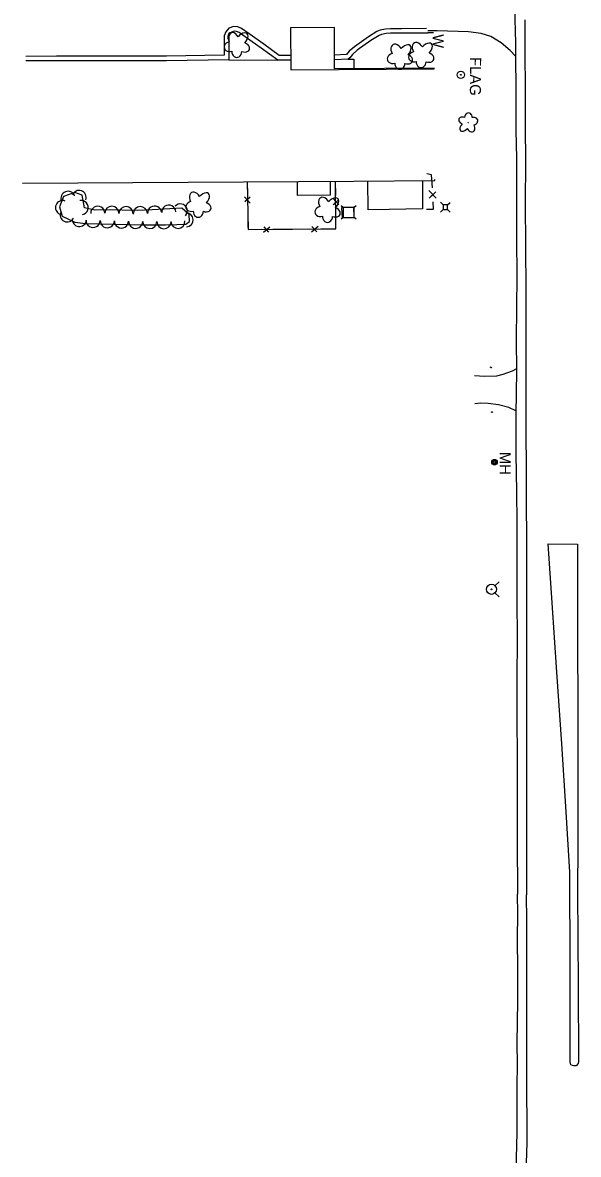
# Model space of a CAD drawing. Extents: x 588843 to 2552415, y 180129 to 269402.
# Drawn here: x 592927 to 593229, y 183991 to 184607 of the extents above; entities that cross this region are included whole.
import ezdxf

# ---------------------------------------------------------------- set-up
doc = ezdxf.new("R2010")
doc.units = 0
for name, color, linetype in [('Default', 7, 'Continuous'), ('E_DRN', 7, 'Continuous'), ('E_DWY', 7, 'Continuous'), ('E_FEN_P', 7, 'Continuous'), ('E_LAND_Vegetation', 7, 'Continuous'), ('E_MISCPROP', 7, 'Continuous'), ('E_MISCPROP_Text', 7, 'Continuous'), ('E_RDWY', 7, 'Continuous'), ('E_RDWY_Gravel', 7, 'Continuous'), ('E_UTL_AG_Bold', 7, 'Continuous'), ('E_UTL_MH', 7, 'Continuous'), ('E_UTL_MH_Text', 7, 'Continuous'), ('E_UTL_WHydrant', 7, 'Continuous'), ('E_WAL', 7, 'Continuous'), ('E_WAL_Text', 7, 'Continuous'), ('Level 12', 7, 'Continuous'), ('Level 15', 7, 'Continuous'), ('Level 17', 7, 'Continuous'), ('Level 18', 7, 'Continuous'), ('Level 21', 7, 'Continuous')]:
    doc.layers.add(name, color=color, linetype=linetype)

# ---------------------------------------------------------------- blocks, each defined once
blk = doc.blocks.new('DTRE')
at = {"layer": 'Default'}
blk.add_circle((-0.2, 0), 0.183, dxfattribs=at)
for centre, major_axis, ratio in [((-5.9, 0.2), (4.93, -0.12), 0.832022), ((-1.9, 5.3), (1.36, -4.98), 0.782863), ((4.1, 2.7), (-5.27, -2.93), 0.691916), ((-2.5, -5.2), (1.8, 4.86), 0.716896), ((3.5, -3.7), (-5.01, 4.58), 0.560249)]:
    blk.add_ellipse(centre, major_axis=major_axis, ratio=ratio, start_param=1.570796, end_param=4.712389, dxfattribs=at)
blk = doc.blocks.new('PED')
at = {"layer": 'Default'}
for p, q in [((-2.5, 2.5), (-5.3, 5.3)), ((2.5, 2.5), (5.3, 5.3)), ((-2.5, -2.5), (-5.3, -5.3)), ((2.5, -2.5), (5.3, -5.3))]:
    blk.add_line(p, q, dxfattribs=at)
blk.add_lwpolyline([(-2.5, -2.5), (2.5, -2.5), (2.5, 2.5), (-2.5, 2.5)], close=True, dxfattribs=at)
blk = doc.blocks.new('MHO')
at = {"layer": 'Default'}
for centre, radius in [((0.1, -0.1), 3), ((0.1, -0.1), 2.43), ((0.1, -0.1), 1.94), ((0, -0.2), 1.21)]:
    blk.add_circle(centre, radius, dxfattribs=at)
blk = doc.blocks.new('MHT')
at = {"layer": 'E_UTL_MH_Text'}
blk.add_text('MH', height=12, dxfattribs=at).set_placement((-9.8, -6))
blk = doc.blocks.new('CULV2')
at = {"layer": 'E_DRN'}
blk.add_arc((20, 15), 24.6, 216.8699, 323.1301, dxfattribs=at)
blk = doc.blocks.new('HYD')
at = {"layer": 'Default'}
for p, q in [((-3.8, 3.8), (-8.3, 8.3)), ((3.8, 3.8), (8.3, 8.3))]:
    blk.add_line(p, q, dxfattribs=at)
for radius in [5.48, 0.42]:
    blk.add_circle((0, 0), radius, dxfattribs=at)
blk = doc.blocks.new('W_9')
at = {"layer": 'E_WAL_Text'}
blk.add_text('W', height=12, dxfattribs=at).set_placement((-4.5, -6))

msp = doc.modelspace()

# ---------------------------------------------------------------- linework, layer by layer
at = {"layer": 'E_DWY'}
for points in [[(593195.09, 184588.21), (593192.13, 184591.39), (593187.19, 184595.52), (593181.72, 184599.06), (593176.35, 184600.55), (593169.48, 184601.54), (593152.43, 184602.1), (593147.38, 184602.03)], [(593195.66, 184418.22), (593193.31, 184416.96), (593188.18, 184415.22), (593184.72, 184414.37), (593178.22, 184414.11), (593172.8, 184414.42)], [(593195.22, 184395.42), (593191.39, 184397.27), (593185.78, 184398.7), (593180.14, 184399.39), (593176.04, 184399.69), (593172.93, 184399.27)]]:
    msp.add_lwpolyline(points, dxfattribs=at)
at = {"layer": 'E_FEN_P'}
for p, q in [((593151.98, 184511.05), (593147.93, 184515.21)), ((593150.24, 184512.84), (593147.93, 184515.21)), ((593148.16, 184511.04), (593151.71, 184514.54)), ((593148.16, 184511.04), (593150.31, 184513.16))]:
    msp.add_line(p, q, dxfattribs=at)
for points in [[(593149.9, 184516.79), (593149.51, 184523.71), (593146.88, 184524.33)], [(593149.9, 184516.79), (593149.51, 184523.71), (593146.88, 184524.33)], [(593146.75, 184505.03), (593150.55, 184505.07), (593150.33, 184509.02)], [(593146.75, 184505.03), (593148.65, 184505.05)]]:
    msp.add_lwpolyline(points, dxfattribs=at)
at = {"layer": 'E_MISCPROP'}
for radius in [2, 0.25]:
    msp.add_circle((593165.38, 184578.13), radius, dxfattribs=at)
at = {"layer": 'E_RDWY'}
for points in [[(593200.08, 184608.09), (593200.15, 184591.63), (593200.26, 184569.15), (593200.29, 184552.8), (593200.45, 184528.31), (593200.36, 184510.99), (593200.57, 184482.72), (593200.71, 184463.41), (593200.73, 184444.32), (593200.72, 184427.5), (593200.74, 184403.27), (593200.67, 184385.8), (593200.9, 184362.53), (593200.78, 184344.77), (593200.97, 184326.46), (593200.99, 184307.37), (593200.99, 184282.12), (593201.02, 184252.6), (593201.09, 184221.67), (593201.07, 184185.18), (593201.11, 184151.98), (593201.12, 184132.26)], [(593224.67, 184134.06), (593224.65, 184144.7), (593222.6, 184177.41), (593220.19, 184214.41), (593217.46, 184253.38), (593215.06, 184291.14), (593212.74, 184323.09), (593228.77, 184322.88), (593228.76, 184273.93), (593228.98, 184230.54), (593228.88, 184191.32), (593228.98, 184159.57), (593228.84, 184134.04)], [(593197.27, 183805.54), (593197.44, 183822.71), (593197.76, 183835.89), (593198.18, 183850.92), (593198.49, 183867.63), (593198.81, 183882.18), (593199.13, 183891.59), (593199.38, 183906.39), (593199.77, 183920.52), (593200.02, 183936.64), (593200.27, 183958.27), (593200.61, 183972.92), (593201.11, 183986.41), (593201.34, 183997.65), (593201.39, 184009.18), (593201.22, 184023.93), (593201.2, 184036.88), (593201.27, 184052.35), (593201.19, 184071.31), (593201.18, 184086.47), (593201.23, 184103.49), (593201.26, 184118.09), (593201.12, 184132.26)], [(593228.84, 184134.04), (593229.19, 184083.4), (593229.22, 184041.59), (593229.11, 184040.53), (593227.97, 184039.4), (593226.76, 184039.23), (593226.02, 184039.44), (593225.21, 184039.94), (593224.93, 184040.58), (593224.79, 184041.58), (593224.81, 184103.77), (593224.67, 184134.06)]]:
    msp.add_lwpolyline(points, dxfattribs=at)
at = {"layer": 'E_RDWY_Gravel'}
for points in [[(593194.57, 184614.74), (593195, 184595.62), (593195.1, 184587.74), (593195.32, 184570.52), (593195.3, 184548.12), (593195.57, 184532.57), (593195.61, 184517.32), (593195.64, 184504.35), (593195.54, 184488.65), (593195.72, 184469.12), (593195.57, 184451.23), (593195.51, 184434.28), (593195.67, 184416.96), (593195.17, 184393.38), (593195.19, 184371.76), (593195.67, 184351.65), (593195.84, 184334.51), (593195.83, 184315.34), (593195.77, 184293.18), (593195.96, 184271.16), (593195.88, 184250.04), (593195.85, 184228.6), (593195.91, 184206.82), (593196, 184184), (593196.06, 184162.17), (593196.15, 184132.7)], [(593195.42, 183982.48), (593195.95, 184002.85), (593195.97, 184014.46), (593196.03, 184027.87), (593196.08, 184040.2), (593196.05, 184051.67), (593196.07, 184062.97), (593196.28, 184074.49), (593196.25, 184091.41), (593196.19, 184108.64), (593196.28, 184121.87), (593196.15, 184132.7)]]:
    msp.add_lwpolyline(points, dxfattribs=at)
at = {"layer": 'E_WAL'}
msp.add_lwpolyline([(593150.44, 184600.95), (593147.38, 184600.94)], dxfattribs=at)
at = {"layer": 'Level 12'}
for points in [[(593150.92, 184581.22), (593150.92, 184581.76), (593096.77, 184581.44), (593096.64, 184603.9), (593072.87, 184603.76), (593073.01, 184580.93), (593150.68, 184581.39)], [(592927.24, 184519.27), (593107.17, 184520.34), (593151.28, 184520.61), (593151.28, 184521.28)]]:
    msp.add_lwpolyline(points, dxfattribs=at)
at = {"layer": 'Level 15'}
for p, q in [((593047.83, 184511.8), (593050.92, 184508.36)), ((593050.87, 184511.68), (593047.94, 184509.02)), ((593099.01, 184507.41), (593095.95, 184510.88)), ((593095.97, 184507.55), (593098.93, 184510.19)), ((593058.15, 184492.52), (593061.61, 184495.58)), ((593058.29, 184495.56), (593060.93, 184492.6)), ((593084.29, 184492.71), (593087.76, 184495.78)), ((593084.43, 184495.75), (593087.07, 184492.8))]:
    msp.add_line(p, q, dxfattribs=at)
for points in [[(593049.34, 184520), (593049.73, 184494.09), (593097.46, 184494.44), (593097.3, 184520.28)], [(593049.34, 184520), (593049.45, 184512.91)], [(593097.35, 184512.49), (593097.3, 184520.28)], [(593049.54, 184506.73), (593049.7, 184496.11)], [(593097.45, 184496.97), (593097.39, 184506.31)], [(593049.7, 184496.11), (593049.73, 184494.09), (593057.05, 184494.14)], [(593063.22, 184494.19), (593073.85, 184494.27)], [(593073.85, 184494.27), (593083.19, 184494.34)], [(593089.37, 184494.38), (593097.46, 184494.44), (593097.45, 184496.97)]]:
    msp.add_lwpolyline(points, dxfattribs=at)
at = {"layer": 'Level 17'}
for points in [[(593072.96, 184588.68), (593066.65, 184588.63), (593058.24, 184594.75), (593050.34, 184600.39), (593046.18, 184603.29), (593044.17, 184604.23), (593041.85, 184604.43), (593039.33, 184603.52), (593037.63, 184601.58), (593036.81, 184599.41), (593036.74, 184595.52), (593036.76, 184588.77), (593005.37, 184588.32), (592971.5, 184588.22), (592945.55, 184588.26), (592929.06, 184588.18)], [(593072.97, 184586.18), (593065.84, 184586.12), (593056.78, 184592.72), (593048.9, 184598.35), (593044.93, 184601.12), (593043.51, 184601.78), (593042.18, 184601.89), (593040.79, 184601.39), (593039.81, 184600.27), (593039.3, 184598.93), (593039.24, 184595.5), (593039.27, 184586.31), (593005.39, 184585.82), (592971.5, 184585.72), (592945.55, 184585.76), (592928.99, 184585.68)], [(593146.63, 184603.31), (593133.06, 184603.23), (593127.15, 184603.22), (593124.39, 184603.05), (593121.47, 184602.42), (593119.78, 184601.67), (593115.13, 184598.84), (593107.54, 184593.44), (593104.73, 184590.99), (593103.18, 184589.18), (593103.12, 184589.12), (593096.73, 184588.88)], [(593147.44, 184600.81), (593133.06, 184600.73), (593127.22, 184600.72), (593124.73, 184600.57), (593122.25, 184600.03), (593120.95, 184599.45), (593116.5, 184596.75), (593109.09, 184591.48), (593106.51, 184589.22), (593105, 184587.46), (593104.17, 184586.66), (593096.74, 184586.38)], [(593039.27, 184586.31), (593065.84, 184586.12)], [(593104.2, 184586.7), (593107.26, 184586.71), (593107.21, 184581.5)], [(593094.36, 184520.27), (593094.42, 184512.69), (593076.61, 184512.54), (593076.58, 184520.16)], [(593144.48, 184520.57), (593144.59, 184505.2), (593126.38, 184504.98), (593114.99, 184504.75), (593114.79, 184520.39)]]:
    msp.add_lwpolyline(points, dxfattribs=at)
msp.add_lwpolyline([(593100.58, 184505.84), (593100.83, 184500.38), (593107.44, 184500.68), (593107.19, 184506.14)], close=True, dxfattribs=at)
at = {"layer": 'Level 18'}
msp.add_lwpolyline([(592992.45, 184496.65), (593004.92, 184496.52), (593010.95, 184496.69), (593015.92, 184496.93), (593017.92, 184498.35), (593017.71, 184502.24), (593013.82, 184505.73), (592997.58, 184504.69), (592989.51, 184504.36), (592973.04, 184504.67), (592966.42, 184504.58), (592960.93, 184505.89), (592959.56, 184512.77), (592955.53, 184514.21), (592949.45, 184511.99), (592947.18, 184506.38), (592948.78, 184501.36), (592955.6, 184497.95), (592961.46, 184497.33), (592992.45, 184496.65)], dxfattribs=at)
for centre, start, end in [((592951.88, 184510.97), 20.052, 200.052), ((592957.9, 184511.45), 340.3048, 160.3048), ((592948.95, 184505.97), 67.93873, 247.93873), ((592959.08, 184505.96), 281.21056, 101.21056), ((592968.07, 184502.81), 0.77878, 180.77878), ((592975.71, 184502.83), 358.90766, 178.90766), ((592983.41, 184502.68), 358.90766, 178.90766), ((592991.22, 184502.63), 2.31186, 182.31186), ((592998.96, 184502.97), 3.67563, 183.67563), ((593006.64, 184503.47), 3.67563, 183.67563), ((593012.91, 184504.13), 318.12916, 138.12916), ((592951.51, 184502), 153.41814, 333.41814), ((592958.01, 184499.5), 174.02916, 354.02916), ((593016.07, 184499.28), 273.04603, 93.04603), ((592965.54, 184499.04), 178.73933, 358.73933), ((592973.24, 184498.87), 178.73933, 358.73933), ((592980.94, 184498.7), 178.73933, 358.73933), ((592988.64, 184498.53), 178.73933, 358.73933), ((592996.32, 184498.41), 179.37979, 359.37979), ((593004.03, 184498.32), 179.37979, 359.37979), ((593011.62, 184498.51), 182.74717, 2.74717)]:
    msp.add_arc(centre, 3.85, start, end, dxfattribs=at)
for centre, major_axis, ratio in [((593041.88, 184597.49), (1.96, -3.51), 0.691916), ((593046.17, 184597.17), (-3.04, -3.35), 0.560249), ((593040.17, 184593.54), (3.32, 0.92), 0.782863), ((593047.21, 184593.14), (-3.24, 1.19), 0.716896), ((593130.49, 184591.04), (1.96, -3.51), 0.691916), ((593134.79, 184590.71), (-3.04, -3.35), 0.560249), ((593142.06, 184591.95), (1.96, -3.51), 0.691916), ((593146.35, 184591.62), (-3.04, -3.35), 0.560249), ((593043.62, 184590.88), (0.07, 3.29), 0.832022), ((593128.78, 184587.08), (3.32, 0.92), 0.782863), ((593135.83, 184586.69), (-3.24, 1.19), 0.716896), ((593140.35, 184587.99), (3.32, 0.92), 0.782863), ((593147.39, 184587.6), (-3.24, 1.19), 0.716896), ((593132.24, 184584.43), (0.07, 3.29), 0.832022), ((593143.8, 184585.34), (0.07, 3.29), 0.832022), ((593020.96, 184510.61), (1.96, -3.51), 0.691916), ((593025.25, 184510.28), (-3.04, -3.35), 0.560249), ((593091.16, 184507.82), (1.96, -3.51), 0.691916), ((593095.46, 184507.49), (-3.04, -3.35), 0.560249), ((593019.25, 184506.65), (3.32, 0.92), 0.782863), ((593026.29, 184506.26), (-3.24, 1.19), 0.716896), ((593089.45, 184503.87), (3.32, 0.92), 0.782863), ((593096.5, 184503.47), (-3.24, 1.19), 0.716896), ((593022.7, 184503.99), (0.07, 3.29), 0.832022), ((593092.91, 184501.21), (0.07, 3.29), 0.832022)]:
    msp.add_ellipse(centre, major_axis=major_axis, ratio=ratio, start_param=1.570796, end_param=4.712389, dxfattribs=at)
at = {"layer": 'Level 21'}
for p, q in [((593101.42, 184505.98), (593100.36, 184506.93)), ((593108.48, 184506.96), (593107.42, 184506)), ((593101.44, 184500.58), (593100.38, 184499.62)), ((593108.5, 184499.65), (593107.44, 184500.6))]:
    msp.add_line(p, q, dxfattribs=at)
msp.add_lwpolyline([(593107.44, 184500.6), (593107.42, 184506), (593101.42, 184505.98), (593101.44, 184500.58)], close=True, dxfattribs=at)

# ---------------------------------------------------------------- block references
at = {"layer": 'E_DRN'}
for p, xscale, yscale, rotation in [((593181.19, 184419.35), 0.026248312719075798, 0.0262483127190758, -6.986287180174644), ((593182.82, 184394.49), 0.027575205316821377, 0.027575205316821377, 176.3411170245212)]:
    msp.add_blockref('CULV2', p, dxfattribs=dict(at, xscale=xscale, yscale=yscale, rotation=rotation))
at = {"layer": 'E_LAND_Vegetation', "xscale": 0.49999999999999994, "yscale": 0.49999999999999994, "rotation": -90.119079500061}
msp.add_blockref('DTRE', (593169.37, 184551.99), dxfattribs=at)
at = {"layer": 'E_UTL_AG_Bold', "xscale": 0.49999999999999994, "yscale": 0.49999999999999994, "rotation": -90.119079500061}
msp.add_blockref('PED', (593156.93, 184506.17), dxfattribs=at)
at = {"layer": 'E_UTL_MH', "xscale": 0.49999999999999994, "yscale": 0.49999999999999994, "rotation": -90.119079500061}
msp.add_blockref('MHO', (593183.69, 184367.58), dxfattribs=at)
at = {"layer": 'E_UTL_MH_Text', "xscale": 0.49999999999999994, "yscale": 0.49999999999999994, "rotation": -90.119079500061}
msp.add_blockref('MHT', (593189.52, 184368.22), dxfattribs=at)
at = {"layer": 'E_UTL_WHydrant', "xscale": 0.49999999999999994, "yscale": 0.49999999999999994, "rotation": -90.119079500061}
msp.add_blockref('HYD', (593181.97, 184298.42), dxfattribs=at)
at = {"layer": 'E_WAL_Text', "xscale": 0.49999999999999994, "yscale": 0.49999999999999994, "rotation": -90.119079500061}
msp.add_blockref('W_9', (593153.11, 184598.01), dxfattribs=at)

# ---------------------------------------------------------------- texts
at = {"layer": 'E_MISCPROP_Text'}
msp.add_text('FLAG', height=6, rotation=269.44006, dxfattribs=at).set_placement((593170.43, 184587.79))

doc.saveas('drawing.dxf')
